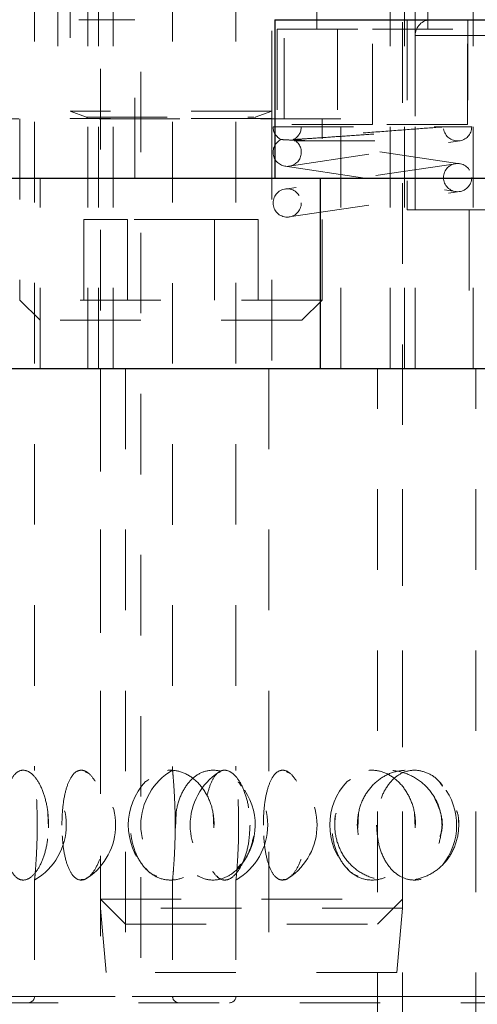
# Model space of a CAD drawing. Header units: inches. Extents: x 1880 to 2363, y -453 to -54.
# Tile 331 of 656: x 2044.494 to 2045.062, y -279.776 to -278.553. Entities that reach past the tile are written whole.
import ezdxf

# ---------------------------------------------------------------- set-up
doc = ezdxf.new("R2010")
doc.units = ezdxf.units.IN
doc.header["$LTSCALE"] = 0.5
doc.header["$MEASUREMENT"] = 0
doc.linetypes.add('HIDDEN', pattern=[0.225, 0.15, -0.075])
for name, color, linetype in [('DIE-M-S3', 8, 'Continuous'), ('DSS-M-S', 53, 'Continuous'), ('SVD-M-S', 8, 'Continuous')]:
    doc.layers.add(name, color=color, linetype=linetype)

msp = doc.modelspace()

# ---------------------------------------------------------------- linework, layer by layer
at = {"layer": 'DIE-M-S3', "linetype": 'HIDDEN', "lineweight": 18}
for p, q in [((2044.88848, -277.56511), (2044.88848, -278.68322)), ((2044.54129, -278.48637), (2044.54129, -278.67637)), ((2044.57879, -278.48637), (2044.57879, -278.98637)), ((2044.59179, -278.48637), (2044.59179, -278.98637)), ((2044.60992, -278.48637), (2044.60992, -278.98637)), ((2044.82229, -278.67637), (2044.82229, -278.48637)), ((2044.95367, -278.98637), (2044.95367, -278.48637)), ((2044.97179, -278.98637), (2044.97179, -278.48637)), ((2044.98479, -278.98637), (2044.98479, -278.48637)), ((2045.05679, -278.98637), (2045.05679, -278.48637)), ((2044.86289, -278.52574), (2044.86289, -278.56511)), ((2045.00069, -278.56511), (2045.00069, -278.52574)), ((2044.81368, -278.56511), (2044.93179, -278.56511)), ((2044.81368, -278.56511), (2044.81368, -278.68322)), ((2044.93179, -278.68322), (2044.93179, -278.56511)), ((2044.93179, -278.56511), (2045.0499, -278.56511)), ((2045.0499, -278.68322), (2045.0499, -278.56511)), ((2044.80679, -278.66706), (2044.80679, -278.67598)), ((2044.89279, -278.67637), (2044.47079, -278.67637)), ((2044.80679, -278.67637), (2044.80679, -278.98637)), ((2044.89279, -278.98637), (2044.89279, -278.67637)), ((2044.93179, -278.68322), (2044.81368, -278.68322)), ((2045.0499, -278.68322), (2044.93179, -278.68322))]:
    msp.add_line(p, q, dxfattribs=at)
at = {"layer": 'DSS-M-S', "linetype": 'HIDDEN', "lineweight": 18}
for p, q in [((2044.64439, -277.01787), (2044.64439, -280.83677)), ((2044.5125, -277.28019), (2044.5125, -279.4854)), ((2044.68376, -277.2803), (2044.68376, -279.4853)), ((2044.7625, -277.28019), (2044.7625, -279.4854)), ((2044.59429, -278.98637), (2044.59429, -279.51436)), ((2044.62554, -278.98637), (2044.62554, -281.23637)), ((2044.80329, -278.98637), (2044.80329, -281.23637)), ((2044.93804, -281.23637), (2044.93804, -278.98637)), ((2044.96929, -281.23637), (2044.96929, -278.98637)), ((2045.06029, -281.23637), (2045.06029, -278.98637)), ((2044.57517, -279.48704), (2044.5778, -279.48828)), ((2044.65445, -279.49643), (2044.6506, -279.4993)), ((2044.74345, -279.48724), (2044.74163, -279.48794)), ((2044.82517, -279.48704), (2044.8278, -279.48828)), ((2044.90445, -279.49643), (2044.9006, -279.4993)), ((2044.5296, -279.55682), (2044.52903, -279.53846)), ((2044.68699, -279.55686), (2044.68688, -279.53843)), ((2044.6874, -279.55722), (2044.68812, -279.53791)), ((2044.73498, -279.55681), (2044.73405, -279.53847)), ((2044.91364, -279.55722), (2044.91461, -279.53791)), ((2044.98498, -279.55681), (2044.98405, -279.53847)), ((2044.51578, -279.5533), (2044.51572, -279.55729)), ((2044.76578, -279.5533), (2044.76572, -279.55729)), ((2044.59429, -279.59133), (2044.59429, -281.23637)), ((2044.76867, -279.6018), (2044.76396, -279.60709)), ((2044.5125, -279.62059), (2044.5125, -279.7659)), ((2044.68376, -279.6207), (2044.68376, -279.7659)), ((2044.7625, -279.62059), (2044.7625, -279.7659)), ((2044.43376, -279.7659), (2045.92982, -279.7659)), ((2044.5125, -279.7659), (2045.8493, -279.7659)), ((2044.68376, -279.7659), (2046.17982, -279.7659)), ((2044.7625, -279.7659), (2046.0993, -279.7659)), ((2044.44163, -279.77378), (2045.92195, -279.77378))]:
    msp.add_line(p, q, dxfattribs=at)
at = {"layer": 'DSS-M-S', "linetype": 'Continuous', "lineweight": 25}
for p, q in [((2044.07943, -278.75015), (2044.8105, -278.75015)), ((2034.68179, -278.98637), (2047.18179, -278.98637))]:
    msp.add_line(p, q, dxfattribs=at)
at = {"layer": 'DSS-M-S', "linetype": 'HIDDEN', "lineweight": 18}
for centre, radius, start, end in [((2044.47313, -279.5533), 0.07874, 300.39959, 59.86879), ((2044.72313, -279.5533), 0.07874, 120.05363, 239.76451), ((2044.72313, -279.5533), 0.07874, 300.39959, 59.86879), ((2044.5344, -279.5533), 0.07874, 303.83944, 56.4578), ((2044.7844, -279.5533), 0.07874, 123.27705, 236.6944), ((2044.7844, -279.5533), 0.07874, 303.83944, 56.4578), ((2044.7076, -279.5533), 0.07874, 136.62454, 223.08325), ((2044.7076, -279.5533), 0.07874, 320.78492, 38.21157), ((2044.9576, -279.5533), 0.07874, 136.62454, 223.08325), ((2044.9576, -279.5533), 0.07874, 320.78492, 38.21157), ((2044.50463, -279.7659), 0.00787, 270, 0), ((2044.69163, -279.7659), 0.00787, 180, 270), ((2044.75463, -279.7659), 0.00787, 270, 0)]:
    msp.add_arc(centre, radius, start, end, dxfattribs=at)
for points, knots in [([(2044.52989, -279.5533), (2044.52952, -279.56083), (2044.52879, -279.57589), (2044.52316, -279.59596), (2044.51515, -279.61146), (2044.50551, -279.62075), (2044.49556, -279.62252), (2044.48653, -279.61626), (2044.47941, -279.60256), (2044.47474, -279.58318), (2044.47267, -279.56067), (2044.47313, -279.53774), (2044.47601, -279.51671), (2044.48123, -279.49958), (2044.48865, -279.48811), (2044.49787, -279.48379), (2044.50798, -279.48743), (2044.51766, -279.49886), (2044.52528, -279.51663), (2044.52934, -279.53591), (2044.52974, -279.54847), (2044.52989, -279.5533)], [0, 0, 0, 0, 0.0520028, 0.1039827, 0.1564753, 0.2102848, 0.2652762, 0.3208623, 0.3762398, 0.4306423, 0.4836601, 0.5355284, 0.5870576, 0.6391963, 0.6925647, 0.7472181, 0.8026932, 0.8582301, 0.9130199, 0.9664974, 1, 1, 1, 1]), ([(2044.51259, -279.62059), (2044.51257, -279.62082), (2044.51249, -279.62157), (2044.51311, -279.61516), (2044.51415, -279.60227), (2044.51524, -279.58351), (2044.51587, -279.56117), (2044.51574, -279.53752), (2044.51486, -279.51545), (2044.51368, -279.49808), (2044.51268, -279.48698), (2044.51258, -279.48591), (2044.51253, -279.4854)], [0, 0, 0, 0, 0.0424407, 0.14491193, 0.24819306, 0.35397526, 0.46280212, 0.5739493, 0.68579464, 0.79640186, 0.9042179, 1, 1, 1, 1]), ([(2044.54644, -279.5533), (2044.54668, -279.56111), (2044.54715, -279.57674), (2044.55098, -279.59749), (2044.55699, -279.613), (2044.56494, -279.62141), (2044.57397, -279.62212), (2044.58312, -279.61544), (2044.59135, -279.60219), (2044.59756, -279.58353), (2044.60071, -279.56117), (2044.60006, -279.53751), (2044.59559, -279.51548), (2044.58807, -279.49796), (2044.5789, -279.4871), (2044.56954, -279.48388), (2044.5611, -279.48822), (2044.55423, -279.49944), (2044.54933, -279.51648), (2044.54681, -279.53543), (2044.54655, -279.54815), (2044.54644, -279.5533)], [0, 0, 0, 0, 0.0554579, 0.1109395, 0.1658403, 0.2192081, 0.2711117, 0.3223399, 0.3739729, 0.4268563, 0.4812619, 0.5368274, 0.5927419, 0.6480375, 0.7019377, 0.7542614, 0.8055938, 0.8569812, 0.9093952, 0.9633154, 1, 1, 1, 1]), ([(2044.73546, -279.5533), (2044.73486, -279.56083), (2044.73366, -279.57589), (2044.72438, -279.59596), (2044.71088, -279.61146), (2044.69412, -279.62075), (2044.67612, -279.62252), (2044.65902, -279.61626), (2044.64488, -279.60256), (2044.63522, -279.58318), (2044.63083, -279.56067), (2044.63181, -279.53774), (2044.63787, -279.51671), (2044.64854, -279.49958), (2044.6631, -279.48811), (2044.68036, -279.48379), (2044.69847, -279.48743), (2044.71515, -279.49886), (2044.7279, -279.51663), (2044.73455, -279.53591), (2044.73521, -279.54847), (2044.73546, -279.5533)], [0, 0, 0, 0, 0.0520028, 0.1039827, 0.1564753, 0.2102848, 0.2652762, 0.3208623, 0.3762398, 0.4306423, 0.4836601, 0.5355284, 0.5870576, 0.6391963, 0.6925647, 0.7472181, 0.8026932, 0.8582301, 0.9130199, 0.9664974, 1, 1, 1, 1]), ([(2044.68378, -279.4853), (2044.68384, -279.48593), (2044.68397, -279.48723), (2044.68501, -279.49896), (2044.68618, -279.5166), (2044.68693, -279.53592), (2044.68701, -279.54847), (2044.68704, -279.5533)], [0, 0, 0, 0, 0.2107489, 0.4329033, 0.6520691, 0.8659855, 1, 1, 1, 1]), ([(2044.68696, -279.5533), (2044.68747, -279.56111), (2044.68849, -279.57674), (2044.69657, -279.59749), (2044.70871, -279.613), (2044.72403, -279.62141), (2044.7406, -279.62212), (2044.75668, -279.61544), (2044.77064, -279.60219), (2044.78091, -279.58353), (2044.78603, -279.56117), (2044.78498, -279.53751), (2044.77767, -279.51548), (2044.76514, -279.49796), (2044.74935, -279.4871), (2044.73257, -279.48388), (2044.71672, -279.48822), (2044.70318, -279.49944), (2044.69311, -279.51648), (2044.68774, -279.53543), (2044.68718, -279.54815), (2044.68696, -279.5533)], [0, 0, 0, 0, 0.0554579, 0.1109395, 0.1658403, 0.2192081, 0.2711117, 0.3223399, 0.3739729, 0.4268563, 0.4812619, 0.5368274, 0.5927419, 0.6480375, 0.7019377, 0.7542614, 0.8055938, 0.8569812, 0.9093952, 0.9633154, 1, 1, 1, 1]), ([(2044.7266, -279.51674), (2044.7281, -279.51103), (2044.73122, -279.49921), (2044.73869, -279.48817), (2044.74786, -279.48377), (2044.75798, -279.48744), (2044.76766, -279.49885), (2044.77528, -279.51663), (2044.77934, -279.53591), (2044.77974, -279.54847), (2044.77989, -279.5533)], [0, 0, 0, 0, 0.1214997, 0.2514434, 0.3845158, 0.519589, 0.6548126, 0.7882172, 0.9184264, 1, 1, 1, 1]), ([(2044.76259, -279.62059), (2044.76257, -279.62082), (2044.76249, -279.62157), (2044.76311, -279.61516), (2044.76415, -279.60227), (2044.76524, -279.58351), (2044.76587, -279.56117), (2044.76574, -279.53752), (2044.76486, -279.51545), (2044.76368, -279.49808), (2044.76268, -279.48698), (2044.76258, -279.48591), (2044.76253, -279.4854)], [0, 0, 0, 0, 0.0424407, 0.14491193, 0.24819306, 0.35397526, 0.46280212, 0.5739493, 0.68579464, 0.79640186, 0.9042179, 1, 1, 1, 1]), ([(2044.79644, -279.5533), (2044.79668, -279.56111), (2044.79715, -279.57674), (2044.80098, -279.59749), (2044.80699, -279.613), (2044.81494, -279.62141), (2044.82397, -279.62212), (2044.83312, -279.61544), (2044.84135, -279.60219), (2044.84756, -279.58353), (2044.85071, -279.56117), (2044.85006, -279.53751), (2044.84559, -279.51548), (2044.83807, -279.49796), (2044.8289, -279.4871), (2044.81954, -279.48388), (2044.8111, -279.48822), (2044.80423, -279.49944), (2044.79933, -279.51648), (2044.79681, -279.53543), (2044.79655, -279.54815), (2044.79644, -279.5533)], [0, 0, 0, 0, 0.0554579, 0.1109395, 0.1658403, 0.2192081, 0.2711117, 0.3223399, 0.3739729, 0.4268563, 0.4812619, 0.5368274, 0.5927419, 0.6480375, 0.7019377, 0.7542614, 0.8055938, 0.8569812, 0.9093952, 0.9633154, 1, 1, 1, 1]), ([(2044.98546, -279.5533), (2044.98486, -279.56083), (2044.98366, -279.57589), (2044.97438, -279.59596), (2044.96088, -279.61146), (2044.94412, -279.62075), (2044.92612, -279.62252), (2044.90902, -279.61626), (2044.89488, -279.60256), (2044.88522, -279.58318), (2044.88083, -279.56067), (2044.88181, -279.53774), (2044.88787, -279.51671), (2044.89854, -279.49958), (2044.9131, -279.48811), (2044.93036, -279.48379), (2044.94847, -279.48743), (2044.96515, -279.49886), (2044.9779, -279.51663), (2044.98455, -279.53591), (2044.98521, -279.54847), (2044.98546, -279.5533)], [0, 0, 0, 0, 0.0520028, 0.1039827, 0.1564753, 0.2102848, 0.2652762, 0.3208623, 0.3762398, 0.4306423, 0.4836601, 0.5355284, 0.5870576, 0.6391963, 0.6925647, 0.7472181, 0.8026932, 0.8582301, 0.9130199, 0.9664974, 1, 1, 1, 1]), ([(2045.01821, -279.5533), (2045.01748, -279.56083), (2045.01601, -279.57589), (2045.00468, -279.59596), (2044.98804, -279.61146), (2044.96705, -279.62075), (2044.94411, -279.62252), (2044.92189, -279.61626), (2044.90318, -279.60256), (2044.8902, -279.58318), (2044.88425, -279.56067), (2044.88559, -279.53774), (2044.89379, -279.51671), (2044.90806, -279.49958), (2044.92724, -279.48811), (2044.94956, -279.48379), (2044.97254, -279.48743), (2044.99333, -279.49886), (2045.009, -279.51663), (2045.0171, -279.53591), (2045.0179, -279.54847), (2045.01821, -279.5533)], [0, 0, 0, 0, 0.0520028, 0.1039827, 0.1564753, 0.2102848, 0.2652762, 0.3208623, 0.3762398, 0.4306423, 0.4836601, 0.5355284, 0.5870576, 0.6391963, 0.6925647, 0.7472181, 0.8026932, 0.8582301, 0.9130199, 0.9664974, 1, 1, 1, 1]), ([(2044.91303, -279.5533), (2044.91373, -279.56111), (2044.91512, -279.57674), (2044.92605, -279.59749), (2044.94223, -279.613), (2044.96227, -279.62141), (2044.98351, -279.62212), (2045.00374, -279.61544), (2045.02102, -279.60219), (2045.03357, -279.58353), (2045.03977, -279.56117), (2045.03851, -279.53751), (2045.02963, -279.51548), (2045.01425, -279.49796), (2044.99458, -279.4871), (2044.97327, -279.48388), (2044.95275, -279.48822), (2044.9349, -279.49944), (2044.92139, -279.51648), (2044.9141, -279.53543), (2044.91334, -279.54815), (2044.91303, -279.5533)], [0, 0, 0, 0, 0.05545789, 0.11093953, 0.16584033, 0.21920813, 0.27111168, 0.32233985, 0.37397292, 0.42685633, 0.48126186, 0.53682738, 0.59274193, 0.64803751, 0.7019377, 0.75426138, 0.80559376, 0.8569812, 0.90939522, 0.96331536, 1, 1, 1, 1]), ([(2045.01884, -279.50508), (2045.01743, -279.50294), (2045.01216, -279.49496), (2044.99918, -279.48731), (2044.98261, -279.48382), (2044.96671, -279.48824), (2044.95319, -279.49944), (2044.94311, -279.51649), (2044.93774, -279.53543), (2044.93718, -279.54815), (2044.93696, -279.5533)], [0, 0, 0, 0, 0.0533761, 0.1983438, 0.3390715, 0.4771329, 0.6153425, 0.7563131, 0.9013345, 1, 1, 1, 1]), ([(2044.76499, -279.49969), (2044.76525, -279.49988), (2044.76689, -279.50104), (2044.76798, -279.50311), (2044.76889, -279.50485)], [0, 0, 0, 0, 0.1607856, 1, 1, 1, 1]), ([(2045.01499, -279.49969), (2045.01525, -279.49988), (2045.01689, -279.50104), (2045.01798, -279.50311), (2045.01889, -279.50485)], [0, 0, 0, 0, 0.1607856, 1, 1, 1, 1]), ([(2045.01581, -279.56762), (2045.01657, -279.56522), (2045.01961, -279.5557), (2045.0178, -279.53813), (2045.01167, -279.52535), (2045.00876, -279.51928)], [0, 0, 0, 0, 0.1500688, 0.5961174, 1, 1, 1, 1]), ([(2045.03632, -279.53556), (2045.03665, -279.53636), (2045.03897, -279.5419), (2045.03895, -279.54804), (2045.03893, -279.5533)], [0, 0, 0, 0, 0.14414394, 1, 1, 1, 1]), ([(2044.88671, -279.53847), (2044.88666, -279.53861), (2044.88488, -279.54322), (2044.88499, -279.54834), (2044.88509, -279.5533)], [0, 0, 0, 0, 0.0314944, 1, 1, 1, 1]), ([(2044.68704, -279.5533), (2044.68697, -279.56083), (2044.68683, -279.57589), (2044.68582, -279.59597), (2044.68469, -279.61143), (2044.68383, -279.62086), (2044.68368, -279.62209), (2044.68404, -279.61914), (2044.68444, -279.61396), (2044.68448, -279.61342)], [0, 0, 0, 0, 0.15887721, 0.31768464, 0.47805821, 0.64245519, 0.8104633, 0.98028806, 1, 1, 1, 1]), ([(2044.77989, -279.5533), (2044.77952, -279.56083), (2044.77879, -279.57589), (2044.77316, -279.59596), (2044.76515, -279.61147), (2044.75551, -279.62074), (2044.74554, -279.62255), (2044.7366, -279.61615), (2044.72997, -279.60435), (2044.72758, -279.59303), (2044.72662, -279.58849)], [0, 0, 0, 0, 0.1258365, 0.2516178, 0.3786395, 0.5088479, 0.6419165, 0.7764239, 0.9104266, 1, 1, 1, 1]), ([(2044.93696, -279.5533), (2044.93747, -279.56111), (2044.93849, -279.57674), (2044.94657, -279.5975), (2044.95871, -279.61299), (2044.97405, -279.62144), (2044.99054, -279.62203), (2045.00628, -279.61597), (2045.0145, -279.60709), (2045.01839, -279.60289)], [0, 0, 0, 0, 0.1505856, 0.3012357, 0.4503086, 0.5952189, 0.7361534, 0.875254, 1, 1, 1, 1]), ([(2044.65056, -279.60672), (2044.65146, -279.60797), (2044.65508, -279.61303), (2044.6602, -279.61511), (2044.66406, -279.61668)], [0, 0, 0, 0, 0.2469247, 1, 1, 1, 1]), ([(2044.90056, -279.60672), (2044.90146, -279.60797), (2044.90508, -279.61303), (2044.9102, -279.61511), (2044.91406, -279.61668)], [0, 0, 0, 0, 0.2469247, 1, 1, 1, 1]), ([(2044.57785, -279.61828), (2044.57714, -279.619), (2044.57468, -279.6215), (2044.5722, -279.62097), (2044.57044, -279.62059)], [0, 0, 0, 0, 0.2880051, 1, 1, 1, 1]), ([(2044.73925, -279.61667), (2044.74002, -279.6178), (2044.74137, -279.6198), (2044.74307, -279.61982), (2044.74381, -279.61983)], [0, 0, 0, 0, 0.56640487, 1, 1, 1, 1]), ([(2044.82785, -279.61828), (2044.82714, -279.619), (2044.82468, -279.6215), (2044.8222, -279.62097), (2044.82044, -279.62059)], [0, 0, 0, 0, 0.28800513, 1, 1, 1, 1])]:
    msp.add_open_spline(points, degree=3, knots=knots, dxfattribs=at)
at = {"layer": 'SVD-M-S', "linetype": 'HIDDEN', "lineweight": 18}
for p, q in [((2044.59429, -277.81437), (2044.59429, -279.51436)), ((2044.96929, -279.65637), (2044.96929, -277.81437)), ((2044.55679, -278.07587), (2044.55679, -278.66706)), ((2044.80679, -278.66706), (2044.80679, -278.07587)), ((2044.36754, -278.5533), (2044.63681, -278.5533)), ((2044.63681, -278.75015), (2044.63681, -278.5533)), ((2044.9751, -278.5533), (2044.9751, -278.78952)), ((2045.05014, -278.5533), (2045.05014, -278.75015)), ((2044.98494, -278.57299), (2045.37681, -278.57299)), ((2044.98494, -278.57299), (2045.37681, -278.57299)), ((2044.98494, -278.57299), (2044.98494, -278.78952)), ((2044.98494, -278.57299), (2044.98494, -278.78952)), ((2044.80679, -278.66706), (2044.55679, -278.66706)), ((2044.55679, -278.66706), (2044.5771, -278.67445)), ((2044.78649, -278.67445), (2044.80679, -278.66706)), ((2044.49429, -278.67637), (2044.49429, -278.90137)), ((2044.80679, -278.67598), (2044.55679, -278.67598)), ((2044.55679, -278.67598), (2044.55679, -278.67637)), ((2044.5771, -278.67445), (2044.78471, -278.67445)), ((2044.80679, -278.67637), (2044.80679, -278.67598)), ((2044.86929, -278.90137), (2044.86929, -278.67637)), ((2044.80854, -278.68637), (2045.02004, -278.68637)), ((2044.82862, -278.73518), (2045.04012, -278.70368)), ((2044.83461, -278.70387), (2045.03754, -278.70387)), ((2045.04012, -278.73207), (2044.84546, -278.70307)), ((2045.03496, -278.73207), (2044.82346, -278.76357)), ((2044.82346, -278.73518), (2045.03496, -278.76668)), ((2044.51932, -278.98637), (2044.51932, -278.75015)), ((2044.82862, -278.79818), (2045.04012, -278.76668)), ((2044.9751, -278.78952), (2045.38848, -278.78952)), ((2045.05187, -278.78952), (2045.05187, -278.98637)), ((2044.62767, -278.80137), (2044.57354, -278.80137)), ((2044.57354, -278.80137), (2044.57354, -278.92637)), ((2044.73592, -278.80137), (2044.62767, -278.80137)), ((2044.62767, -278.80137), (2044.62767, -278.92637)), ((2044.73592, -278.80137), (2044.73592, -278.92637)), ((2044.79005, -278.80137), (2044.73592, -278.80137)), ((2044.79005, -278.80137), (2044.79005, -278.92637)), ((2044.86929, -278.90137), (2044.49429, -278.90137)), ((2044.49429, -278.90137), (2044.51929, -278.92637)), ((2044.84429, -278.92637), (2044.86929, -278.90137)), ((2044.84429, -278.92637), (2044.51929, -278.92637)), ((2044.59429, -279.59133), (2044.59429, -279.65637)), ((2044.59429, -279.64512), (2044.96929, -279.64512)), ((2044.59429, -279.64512), (2044.62554, -279.67637)), ((2044.93804, -279.67637), (2044.96929, -279.64512)), ((2044.96929, -279.65637), (2044.59429, -279.65637)), ((2044.59429, -279.65637), (2044.60129, -279.73637)), ((2044.96229, -279.73637), (2044.96929, -279.65637)), ((2044.62554, -279.67637), (2044.93804, -279.67637)), ((2044.96229, -279.73637), (2044.60129, -279.73637))]:
    msp.add_line(p, q, dxfattribs=at)
at = {"layer": 'SVD-M-S', "linetype": 'Continuous', "lineweight": 25}
for p, q in [((2044.8105, -278.5533), (2044.8105, -278.75015)), ((2044.8105, -278.5533), (2045.55853, -278.5533)), ((2044.8105, -278.75015), (2045.16729, -278.75015)), ((2044.86683, -278.75015), (2044.86683, -278.98637))]:
    msp.add_line(p, q, dxfattribs=at)
at = {"layer": 'SVD-M-S', "linetype": 'HIDDEN', "lineweight": 18}
for centre in [(2045.03754, -278.74937), (2044.82604, -278.78087)]:
    msp.add_circle(centre, 0.0175, dxfattribs=at)
for centre, radius, start, end in [((2045.00463, -278.57299), 0.01969, 90, 180), ((2045.00463, -278.57299), 0.01969, 90, 180), ((2044.57683, -278.67519), 0.000787, 270, 70), ((2044.78676, -278.67519), 0.000787, 110, 270), ((2044.82604, -278.68637), 0.0175, 180, 244.1949), ((2044.82604, -278.68637), 0.0175, 294.60211, 0), ((2045.03754, -278.68637), 0.0175, 188.47114, 0), ((2044.82604, -278.71787), 0.0175, 115.84193, 64.15807)]:
    msp.add_arc(centre, radius, start, end, dxfattribs=at)
for points, knots in [([(2045.02004, -278.68637), (2045.01883, -278.68646), (2045.00797, -278.68727), (2044.9834, -278.68911), (2044.9437, -278.69212), (2044.90362, -278.69521), (2044.86763, -278.69805), (2044.83969, -278.70031), (2044.82168, -278.70183), (2044.8195, -278.70203), (2044.81841, -278.70212)], [0, 0, 0, 0, 0.0183197, 0.1635643, 0.3063496, 0.4467904, 0.5854506, 0.7233058, 0.8622416, 1, 1, 1, 1]), ([(2044.83367, -278.70212), (2044.83377, -278.70212), (2044.8342, -278.70209), (2044.84144, -278.70162), (2044.86075, -278.70033), (2044.88791, -278.69847), (2044.91923, -278.69627), (2044.951, -278.694), (2044.97972, -278.69192), (2045.00254, -278.69025), (2045.01417, -278.6894), (2045.01802, -278.68912), (2045.01918, -278.68903), (2045.01959, -278.689), (2045.0199, -278.68898), (2045.02007, -278.68896), (2045.02021, -278.68895), (2045.02022, -278.68895), (2045.02023, -278.68895)], [0, 0, 0, 0, 0.0309821, 0.1390962, 0.2504876, 0.3623209, 0.4730784, 0.5820155, 0.6889003, 0.7939871, 0.8989406, 0.9391461, 0.9491777, 0.9666759, 0.9710489, 0.9804409, 0.9899847, 1, 1, 1, 1]), ([(2045.02004, -278.68637), (2045.02623, -278.68637), (2045.04087, -278.68637), (2045.05291, -278.68637), (2045.05442, -278.68637), (2045.05504, -278.68637)], [0, 0, 0, 0, 0.2983871, 0.7068158, 1, 1, 1, 1]), ([(2044.83367, -278.70212), (2044.83468, -278.70222), (2044.83618, -278.70237), (2044.84363, -278.7031), (2044.84774, -278.7035), (2044.84968, -278.70371), (2044.85044, -278.70381), (2044.85063, -278.70385), (2044.85058, -278.70387), (2044.85044, -278.70388), (2044.8502, -278.70387), (2044.84991, -278.70387), (2044.84943, -278.70385), (2044.84826, -278.7038), (2044.84453, -278.7036), (2044.83556, -278.70309), (2044.82384, -278.70242), (2044.81873, -278.70214), (2044.81846, -278.70213), (2044.81841, -278.70212)], [0, 0, 0, 0, 0.23796142, 0.35586481, 0.41395627, 0.44300957, 0.45767228, 0.46502019, 0.46814497, 0.47130467, 0.47318958, 0.47507535, 0.47774085, 0.48267955, 0.49891534, 0.56383282, 0.73653813, 0.95560216, 1, 1, 1, 1])]:
    msp.add_open_spline(points, degree=3, knots=knots, dxfattribs=at)

doc.saveas('drawing.dxf')
